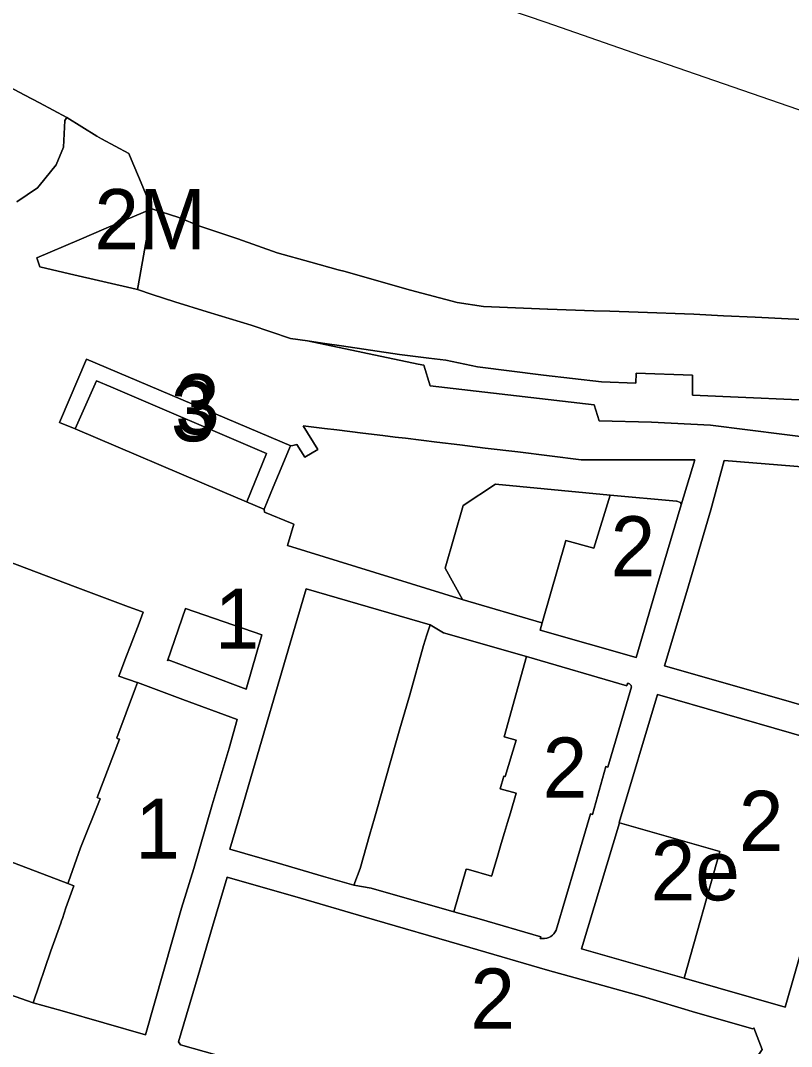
# Model space of a CAD drawing. Extents: x 598968 to 613553, y 4409678 to 4430833.
# Drawn here: x 608303.2 to 608457.3, y 4416120.2 to 4416325.2 of the extents above; entities that cross this region are included whole.
import ezdxf

# ---------------------------------------------------------------- set-up
doc = ezdxf.new("R2010")
doc.units = 0
for name, color, linetype in [('1', 7, 'Continuous'), ('SUBZONA 2e. CARRERS DE CASES. amb projecte especial', 7, 'Continuous'), ('ZONA 1. NUCLI ANTIC', 7, 'Continuous'), ('ZONA 2. CARRERS DE CASES. Cases de trast', 7, 'Continuous'), ('ZONA 2M. CARRERS DE CASES. amb projecte especial', 7, 'Continuous'), ("ZONA 3. ILLES  D'EDIFICIS ENTRE MITGERES. EIXAMPLE.", 7, 'Continuous')]:
    doc.layers.add(name, color=color, linetype=linetype)

msp = doc.modelspace()

# ---------------------------------------------------------------- linework, layer by layer
at = {"layer": '1'}
for points in [[(608460.5534, 4416306.7617), (608430.8329, 4416316.9985), (608427.2351, 4416318.2378), (608417.0674, 4416321.7398), (608408.2688, 4416324.7832), (608393.5804, 4416329.8638)], [(608298.7491, 4416313.102), (608304.0393, 4416310.3069), (608306.9809, 4416308.7527), (608312.45, 4416305.8633), (608318.4619, 4416302.1318), (608319.4099, 4416301.5434), (608324.8246, 4416298.6251), (608325.3001, 4416297.498), (608327.3026, 4416292.7511), (608329.3362, 4416287.9306), (608329.4698, 4416287.6138), (608334.8498, 4416285.8339), (608339.0497, 4416284.114), (608346.6648, 4416281.5873), (608354.5396, 4416278.7744), (608361.2595, 4416276.9245), (608366.6768, 4416275.4299), (608368.1094, 4416275.0346), (608374.8193, 4416273.1547), (608381.1893, 4416271.3649), (608390.5191, 4416268.8477), (608395.7491, 4416268.0752), (608408.579, 4416267.556), (608408.619, 4416267.5547), (608417.8442, 4416267.2387), (608421.0148, 4416267.1299), (608426.6688, 4416266.9358), (608426.6867, 4416266.9351), (608437.7982, 4416266.5328), (608443.7586, 4416266.226), (608450.0585, 4416265.9262), (608456.6484, 4416265.6163), (608462.8583, 4416265.3264)], [(608302.451, 4416289.0121), (608306.5849, 4416291.7857), (608306.9198, 4416292.2), (608310.3053, 4416296.3887), (608311.7817, 4416299.9294), (608312.077, 4416305.2404), (608312.45, 4416305.8633), (608306.9809, 4416308.7527), (608304.0393, 4416310.3069), (608298.7491, 4416313.102)], [(608463.3398, 4416241.5466), (608441.1287, 4416244.3863), (608429.3488, 4416244.936), (608418.8989, 4416245.2359), (608417.8889, 4416248.4358), (608385.0812, 4416252.2429), (608383.7993, 4416256.3551), (608382.7128, 4416256.5816), (608360.6003, 4416261.1916), (608357.1896, 4416261.6746), (608349.2897, 4416264.3644), (608340.5143, 4416267.0341), (608334.0598, 4416268.9941), (608329.5099, 4416270.494), (608326.6071, 4416271.4403), (608326.3199, 4416271.5339), (608312.9801, 4416274.6236), (608307.0501, 4416275.9935), (608306.7286, 4416277.0089), (608306.4801, 4416277.7935), (608314.9541, 4416281.4132), (608320.291, 4416283.6929), (608329.4698, 4416287.6138), (608329.3362, 4416287.9306), (608327.3026, 4416292.7511), (608325.3001, 4416297.498), (608324.8246, 4416298.6251), (608319.4099, 4416301.5434), (608318.4619, 4416302.1318), (608312.45, 4416305.8633), (608312.077, 4416305.2404), (608311.7817, 4416299.9294), (608310.3053, 4416296.3887), (608306.9198, 4416292.2), (608306.5849, 4416291.7857), (608302.451, 4416289.0121)], [(608467.9783, 4416249.0167), (608437.5611, 4416250.357), (608437.5497, 4416254.3566), (608426.2788, 4416254.7259), (608426.2088, 4416252.7259), (608419.3389, 4416253.0458), (608407.759, 4416254.3755), (608394.5692, 4416255.9953), (608388.1992, 4416257.3252), (608384.8091, 4416257.7553), (608378.9793, 4416258.495), (608367.3891, 4416260.2354), (608364.0395, 4416260.7047), (608360.6003, 4416261.1916), (608382.7128, 4416256.5816), (608383.7993, 4416256.3551), (608385.0812, 4416252.2429), (608417.8889, 4416248.4358), (608418.8989, 4416245.2359), (608429.3488, 4416244.936), (608441.1287, 4416244.3863), (608463.3398, 4416241.5466)], [(608267.1407, 4416229.8534), (608314.1501, 4416212.0996), (608324.7927, 4416208.0803), (608327.3722, 4416207.1061), (608327.7201, 4416206.9747), (608326.8977, 4416204.8206), (608325.1143, 4416200.1491), (608324.3922, 4416198.2574), (608322.8604, 4416194.2451), (608326.5503, 4416192.9456), (608326.5779, 4416192.9359), (608335.6362, 4416189.5566), (608346.5399, 4416185.5392), (608344.88, 4416179.8154), (608341.5101, 4416168.5454), (608337.8275, 4416155.7654), (608335.3902, 4416147.8456), (608328.2104, 4416122.5958), (608311.5205, 4416127.3254), (608305.7206, 4416128.9553), (608298.6584, 4416131.4519)], [(608300.5628, 4416157.4141), (608312.6452, 4416152.774), (608312.6526, 4416152.7712), (608312.7714, 4416153.106), (608315.1904, 4416159.9251), (608319.094, 4416169.7436), (608318.5258, 4416169.96), (608322.9549, 4416181.633), (608322.4948, 4416181.7745), (608322.4665, 4416181.9319), (608326.1528, 4416191.8736), (608326.5779, 4416192.9359), (608326.5503, 4416192.9456), (608322.8604, 4416194.2451), (608324.3922, 4416198.2574), (608325.1143, 4416200.1491), (608326.8977, 4416204.8206), (608327.7201, 4416206.9747), (608327.3722, 4416207.1061), (608324.7927, 4416208.0803), (608314.1501, 4416212.0996), (608267.1407, 4416229.8534)]]:
    msp.add_lwpolyline(points, dxfattribs=at)
for points in [[(608356.6061, 4416220.3364), (608357.8197, 4416224.575), (608357.4808, 4416224.7151), (608351.9898, 4416226.9849), (608351.8898, 4416227.5549), (608351.8347, 4416227.5783), (608348.3998, 4416229.0348), (608343.5098, 4416231.0947), (608314.1175, 4416243.6081), (608314.1064, 4416243.6128), (608311.0181, 4416244.928), (608311.1931, 4416245.3365), (608316.4201, 4416257.5353), (608324.7393, 4416254.0129), (608357.2096, 4416240.2648), (608357.6596, 4416240.2748), (608358.4696, 4416240.4849), (608360.0696, 4416237.9549), (608362.6096, 4416239.5149), (608359.7312, 4416244.2568), (608363.9737, 4416243.7077), (608366.4107, 4416243.4343), (608371.658, 4416242.7907), (608375.6244, 4416242.2919), (608378.1208, 4416241.9595), (608380.1736, 4416241.7377), (608386.4544, 4416240.9928), (608391.0397, 4416240.4087), (608396.0601, 4416239.7991), (608402.6429, 4416239.0283), (608415.2596, 4416237.46), (608438.0087, 4416237.4463), (608435.276, 4416228.4352), (608435.2788, 4416228.4264), (608430.5689, 4416212.5265), (608426.279, 4416197.9366), (608407.0592, 4416203.3862), (608407.4895, 4416204.8801), (608407.4058, 4416204.9068), (608391.4953, 4416209.5229), (608391.4837, 4416209.544)], [(608435.276, 4416228.4352), (608438.0087, 4416237.4463), (608415.2596, 4416237.46), (608402.6429, 4416239.0283), (608396.0601, 4416239.7991), (608391.0397, 4416240.4087), (608386.4544, 4416240.9928), (608380.1736, 4416241.7377), (608378.1208, 4416241.9595), (608375.6244, 4416242.2919), (608371.658, 4416242.7907), (608366.4107, 4416243.4343), (608363.9737, 4416243.7077), (608359.7312, 4416244.2568), (608362.6096, 4416239.5149), (608360.0696, 4416237.9549), (608358.4696, 4416240.4849), (608357.6596, 4416240.2748), (608357.2096, 4416240.2648), (608357.1325, 4416240.0805), (608355.3244, 4416235.7608), (608353.7337, 4416231.9603), (608351.8898, 4416227.5549), (608351.9898, 4416226.9849), (608357.4808, 4416224.7151), (608357.8197, 4416224.575), (608356.6061, 4416220.3364), (608391.4837, 4416209.544), (608391.532, 4416209.529), (608388.0894, 4416215.7657), (608391.6893, 4416228.3056), (608398.1792, 4416232.5656), (608421.0934, 4416230.3785), (608421.0985, 4416230.3949), (608434.3488, 4416229.1963), (608434.3932, 4416229.1813), (608434.4173, 4416229.179), (608435.1463, 4416228.9318), (608435.2589, 4416228.4897)], [(608436.4088, 4416211.1166), (608441.1987, 4416227.4665), (608443.8787, 4416237.2764), (608465.9984, 4416235.5168), (608470.4684, 4416235.1069), (608485.9315, 4416230.5525), (608478.3984, 4416204.9774), (608472.4585, 4416184.6076), (608457.3386, 4416189.0322), (608431.9389, 4416196.2567)], [(608421.0934, 4416230.3785), (608398.1792, 4416232.5656), (608391.6893, 4416228.3056), (608388.0894, 4416215.7657), (608391.532, 4416209.529), (608391.4837, 4416209.544), (608391.4953, 4416209.5229), (608407.4058, 4416204.9068), (608407.4895, 4416204.8801), (608412.2291, 4416221.336), (608417.7853, 4416219.7826)], [(608407.0994, 4416141.8369), (608407.1963, 4416142.1548), (608394.9126, 4416145.7374), (608389.7996, 4416147.1666), (608373.2997, 4416151.8562), (608369.856, 4416152.4489), (608363.7527, 4416154.217), (608354.4861, 4416156.9015), (608345.0609, 4416159.632), (608347.1784, 4416166.8633), (608349.3217, 4416174.1826), (608357.1275, 4416200.8393), (608360.2947, 4416211.6552), (608385.1036, 4416204.4661), (608387.7806, 4416202.8559), (608404.3792, 4416198.1462), (608424.399, 4416192.2966), (608424.539, 4416192.8066), (608424.684, 4416192.7789), (608424.8228, 4416192.7284), (608424.9518, 4416192.6566), (608425.0678, 4416192.5653), (608425.1678, 4416192.4567), (608425.2493, 4416192.3335), (608425.3102, 4416192.1991), (608425.349, 4416192.0566), (608420.6091, 4416176.0667), (608420.2091, 4416176.1867), (608417.564, 4416166.5979), (608417.1692, 4416166.7068), (608414.1393, 4416156.5369), (608410.2893, 4416143.507), (608410.0939, 4416143.1193), (608409.8408, 4416142.7664), (608409.5362, 4416142.457), (608409.1873, 4416142.1985), (608408.8026, 4416141.9971), (608408.3914, 4416141.8576), (608407.9636, 4416141.7835), (608407.5294, 4416141.7766)], [(608385.1036, 4416204.4661), (608360.2947, 4416211.6552), (608357.1275, 4416200.8393), (608349.3217, 4416174.1826), (608347.1784, 4416166.8633), (608345.0609, 4416159.632), (608354.4861, 4416156.9015), (608363.7527, 4416154.217), (608369.856, 4416152.4489), (608371.0978, 4416155.7791), (608373.0649, 4416162.6595), (608373.9737, 4416165.8378), (608374.3575, 4416167.2301), (608378.2211, 4416180.8923), (608379.0196, 4416183.7159), (608380.9995, 4416190.5176), (608383.7695, 4416200.3458), (608384.4495, 4416202.4458)], [(608351.4698, 4416202.4852), (608348.2899, 4416191.6253), (608332.6901, 4416197.5049), (608332.6001, 4416197.2549), (608336.18, 4416207.7549)], [(608404.3792, 4416198.1462), (608387.7806, 4416202.8559), (608385.1036, 4416204.4661), (608384.4495, 4416202.4458), (608383.7695, 4416200.3458), (608380.9995, 4416190.5176), (608379.0196, 4416183.7159), (608378.2211, 4416180.8923), (608374.3575, 4416167.2301), (608373.9737, 4416165.8378), (608373.0649, 4416162.6595), (608371.0978, 4416155.7791), (608369.856, 4416152.4489), (608373.2997, 4416151.8562), (608389.7996, 4416147.1666), (608392.3064, 4416155.6761), (608392.7475, 4416155.5632), (608397.3895, 4416154.2566), (608397.422, 4416154.3668), (608397.8403, 4416155.7863), (608398.4988, 4416158.0168), (608399.3192, 4416160.7967), (608399.9607, 4416162.9687), (608400.5595, 4416164.9965), (608401.1287, 4416166.9467), (608402.2593, 4416170.8265), (608399.1026, 4416171.7177), (608399.8194, 4416174.2564), (608400.1094, 4416174.1664), (608400.1103, 4416174.1694), (608402.2893, 4416181.4564), (608399.8993, 4416182.1263)], [(608430.569, 4416190.5267), (608470.7285, 4416178.9376), (608469.1486, 4416173.2776), (608466.3486, 4416163.5877), (608462.0292, 4416148.2298), (608461.8737, 4416148.2728), (608456.0489, 4416128.108), (608435.8691, 4416133.8975), (608415.3593, 4416139.7671), (608422.9189, 4416164.9463), (608422.8887, 4416164.9549)], [(608312.6526, 4416152.7712), (608312.6452, 4416152.774), (608300.5628, 4416157.4141), (608282.1785, 4416164.29), (608271.9987, 4416168.0974), (608267.2185, 4416169.8852), (608260.3027, 4416172.4719), (608256.661, 4416173.8339), (608256.091, 4416172.4023), (608254.6115, 4416168.4829), (608250.6829, 4416158.0767), (608247.5712, 4416149.834), (608276.8978, 4416139.1447), (608298.6584, 4416131.4519), (608305.7206, 4416128.9553), (608309.2759, 4416139.3702), (608310.0288, 4416141.5758), (608311.2615, 4416144.9005), (608311.4244, 4416145.3543), (608311.5837, 4416145.8072), (608312.2523, 4416147.9144), (608313.8811, 4416152.3418), (608312.6504, 4416152.7651)], [(608360.04, 4416113.5764), (608344.6702, 4416117.9161), (608335.1803, 4416120.5959), (608334.7903, 4416121.1459), (608338.7002, 4416134.4458), (608341.5801, 4416144.2207), (608344.4901, 4416154.0757), (608359.1649, 4416149.836), (608371.8698, 4416146.1362), (608393.0146, 4416140.0417), (608408.5534, 4416135.4616), (608427.572, 4416130.2206), (608438.1341, 4416127.0227), (608449.6189, 4416123.7379), (608449.7769, 4416123.9345), (608451.4689, 4416119.658), (608443.3891, 4416107.758), (608434.7292, 4416094.798), (608429.9393, 4416093.5579), (608409.0495, 4416099.5775), (608392.1597, 4416104.3871)]]:
    msp.add_lwpolyline(points, close=True, dxfattribs=at)
at = {"layer": 'SUBZONA 2e. CARRERS DE CASES. amb projecte especial'}
msp.add_lwpolyline([(608435.8691, 4416133.8975), (608442.9934, 4416159.2202), (608422.9189, 4416164.9463), (608415.3593, 4416139.7671)], close=True, dxfattribs=at)
at = {"layer": 'ZONA 1. NUCLI ANTIC'}
for points in [[(608351.4698, 4416202.4852), (608336.18, 4416207.7549), (608332.6001, 4416197.2549), (608332.6901, 4416197.5049), (608348.2899, 4416191.6253)], [(608305.7206, 4416128.9553), (608311.5205, 4416127.3254), (608328.2104, 4416122.5958), (608335.3902, 4416147.8456), (608337.8275, 4416155.7654), (608341.5101, 4416168.5454), (608344.88, 4416179.8154), (608346.5399, 4416185.5392), (608335.6362, 4416189.5566), (608326.5779, 4416192.9359), (608326.1528, 4416191.8736), (608322.4665, 4416181.9319), (608322.4948, 4416181.7745), (608322.9549, 4416181.633), (608318.5258, 4416169.96), (608319.094, 4416169.7436), (608315.1904, 4416159.9251), (608312.7714, 4416153.106), (608312.6526, 4416152.7712), (608312.6504, 4416152.7651), (608313.8811, 4416152.3418), (608312.2523, 4416147.9144), (608311.5837, 4416145.8072), (608311.4244, 4416145.3543), (608311.2615, 4416144.9005), (608310.0288, 4416141.5758), (608309.2759, 4416139.3702)]]:
    msp.add_lwpolyline(points, close=True, dxfattribs=at)
at = {"layer": 'ZONA 2. CARRERS DE CASES. Cases de trast'}
for points in [[(608478.3984, 4416204.9774), (608485.9315, 4416230.5525), (608470.4684, 4416235.1069), (608465.9984, 4416235.5168), (608443.8787, 4416237.2764), (608441.1987, 4416227.4665), (608436.4088, 4416211.1166), (608431.9389, 4416196.2567), (608457.3386, 4416189.0322), (608472.4585, 4416184.6076)], [(608435.276, 4416228.4352), (608435.2589, 4416228.4897), (608435.1463, 4416228.9318), (608434.4173, 4416229.179), (608434.3932, 4416229.1813), (608434.3488, 4416229.1963), (608421.0985, 4416230.3949), (608421.0934, 4416230.3785), (608417.7853, 4416219.7826), (608412.2291, 4416221.336), (608407.4895, 4416204.8801), (608407.0592, 4416203.3862), (608426.279, 4416197.9366), (608430.5689, 4416212.5265), (608435.2788, 4416228.4264)], [(608389.7996, 4416147.1666), (608394.9126, 4416145.7374), (608407.1963, 4416142.1548), (608407.0994, 4416141.8369), (608407.5294, 4416141.7766), (608407.9636, 4416141.7835), (608408.3914, 4416141.8576), (608408.8026, 4416141.9971), (608409.1873, 4416142.1985), (608409.5362, 4416142.457), (608409.8408, 4416142.7664), (608410.0939, 4416143.1193), (608410.2893, 4416143.507), (608414.1393, 4416156.5369), (608417.1692, 4416166.7068), (608417.564, 4416166.5979), (608420.2091, 4416176.1867), (608420.6091, 4416176.0667), (608425.349, 4416192.0566), (608425.3102, 4416192.1991), (608425.2493, 4416192.3335), (608425.1678, 4416192.4567), (608425.0678, 4416192.5653), (608424.9518, 4416192.6566), (608424.8228, 4416192.7284), (608424.684, 4416192.7789), (608424.539, 4416192.8066), (608424.399, 4416192.2966), (608404.3792, 4416198.1462), (608399.8993, 4416182.1263), (608402.2893, 4416181.4564), (608400.1103, 4416174.1694), (608400.1094, 4416174.1664), (608399.8194, 4416174.2564), (608399.1026, 4416171.7177), (608402.2593, 4416170.8265), (608401.1287, 4416166.9467), (608400.5595, 4416164.9965), (608399.9607, 4416162.9687), (608399.3192, 4416160.7967), (608398.4988, 4416158.0168), (608397.8403, 4416155.7863), (608397.422, 4416154.3668), (608397.3895, 4416154.2566), (608392.7475, 4416155.5632), (608392.3064, 4416155.6761)], [(608435.8691, 4416133.8975), (608456.0489, 4416128.108), (608461.8737, 4416148.2728), (608462.0292, 4416148.2298), (608466.3486, 4416163.5877), (608469.1486, 4416173.2776), (608470.7285, 4416178.9376), (608430.569, 4416190.5267), (608422.8887, 4416164.9549), (608422.9189, 4416164.9463), (608442.9934, 4416159.2202)], [(608438.1341, 4416127.0227), (608427.572, 4416130.2206), (608408.5534, 4416135.4616), (608393.0146, 4416140.0417), (608371.8698, 4416146.1362), (608359.1649, 4416149.836), (608344.4901, 4416154.0757), (608341.5801, 4416144.2207), (608338.7002, 4416134.4458), (608334.7903, 4416121.1459), (608335.1803, 4416120.5959), (608344.6702, 4416117.9161), (608360.04, 4416113.5764), (608392.1597, 4416104.3871), (608409.0495, 4416099.5775), (608429.9393, 4416093.5579), (608434.7292, 4416094.798), (608443.3891, 4416107.758), (608451.4689, 4416119.658), (608449.7769, 4416123.9345), (608449.6189, 4416123.7379)]]:
    msp.add_lwpolyline(points, close=True, dxfattribs=at)
at = {"layer": 'ZONA 2M. CARRERS DE CASES. amb projecte especial'}
msp.add_lwpolyline([(608326.6071, 4416271.4403), (608327.0733, 4416274.0744), (608329.4698, 4416287.6138), (608320.291, 4416283.6929), (608314.9541, 4416281.4132), (608306.4801, 4416277.7935), (608306.7286, 4416277.0089), (608307.0501, 4416275.9935), (608312.9801, 4416274.6236), (608326.3199, 4416271.5339)], close=True, dxfattribs=at)
msp.add_lwpolyline([(608462.8583, 4416265.3264), (608456.6484, 4416265.6163), (608450.0585, 4416265.9262), (608443.7586, 4416266.226), (608437.7982, 4416266.5328), (608426.6867, 4416266.9351), (608426.6688, 4416266.9358), (608421.0148, 4416267.1299), (608417.8442, 4416267.2387), (608408.619, 4416267.5547), (608408.579, 4416267.556), (608395.7491, 4416268.0752), (608390.5191, 4416268.8477), (608381.1893, 4416271.3649), (608374.8193, 4416273.1547), (608368.1094, 4416275.0346), (608366.6768, 4416275.4299), (608361.2595, 4416276.9245), (608354.5396, 4416278.7744), (608346.6648, 4416281.5873), (608339.0497, 4416284.114), (608334.8498, 4416285.8339), (608329.4698, 4416287.6138), (608327.0733, 4416274.0744), (608326.6071, 4416271.4403), (608329.5099, 4416270.494), (608334.0598, 4416268.9941), (608340.5143, 4416267.0341), (608349.2897, 4416264.3644), (608357.1896, 4416261.6746), (608360.6003, 4416261.1916), (608364.0395, 4416260.7047), (608367.3891, 4416260.2354), (608378.9793, 4416258.495), (608384.8091, 4416257.7553), (608388.1992, 4416257.3252), (608394.5692, 4416255.9953), (608407.759, 4416254.3755), (608419.3389, 4416253.0458), (608426.2088, 4416252.7259), (608426.2788, 4416254.7259), (608437.5497, 4416254.3566), (608437.5611, 4416250.357), (608467.9783, 4416249.0167)], dxfattribs=at)
at = {"layer": "ZONA 3. ILLES  D'EDIFICIS ENTRE MITGERES. EIXAMPLE."}
for points in [[(608357.2096, 4416240.2648), (608324.7393, 4416254.0129), (608316.4201, 4416257.5353), (608311.1931, 4416245.3365), (608311.0181, 4416244.928), (608314.1064, 4416243.6128), (608314.1175, 4416243.6081), (608318.4101, 4416253.244), (608321.2409, 4416252.0299), (608352.3797, 4416238.6748), (608348.4129, 4416229.0665), (608348.3998, 4416229.0348), (608351.8347, 4416227.5783), (608351.8898, 4416227.5549), (608353.7337, 4416231.9603), (608355.3244, 4416235.7608), (608357.1325, 4416240.0805)], [(608348.3998, 4416229.0348), (608348.4129, 4416229.0665), (608352.3797, 4416238.6748), (608321.2409, 4416252.0299), (608318.4101, 4416253.244), (608314.1175, 4416243.6081), (608343.5098, 4416231.0947)]]:
    msp.add_lwpolyline(points, close=True, dxfattribs=at)

# ---------------------------------------------------------------- texts
at = {"layer": 'SUBZONA 2e. CARRERS DE CASES. amb projecte especial'}
msp.add_text('2e', height=12, dxfattribs=at).set_placement((608429.1763, 4416149.4219))
at = {"layer": 'ZONA 1. NUCLI ANTIC'}
for p in [(608342.035, 4416199.6901), (608326.1302, 4416157.7659)]:
    msp.add_text('1', height=12, dxfattribs=at).set_placement(p)
at = {"layer": 'ZONA 2. CARRERS DE CASES. Cases de trast'}
for p in [(608421.169, 4416214.1657), (608407.5743, 4416169.9614), (608446.8086, 4416159.3173), (608393.1296, 4416123.8168)]:
    msp.add_text('2', height=12, dxfattribs=at).set_placement(p)
at = {"layer": 'ZONA 2M. CARRERS DE CASES. amb projecte especial'}
msp.add_text('2M', height=12, dxfattribs=at).set_placement((608317.975, 4416279.5271))
at = {"layer": "ZONA 3. ILLES  D'EDIFICIS ENTRE MITGERES. EIXAMPLE."}
for p in [(608333.2486, 4416241.1394), (608334.1138, 4416242.5451)]:
    msp.add_text('3', height=12, dxfattribs=at).set_placement(p)

doc.saveas('drawing.dxf')
